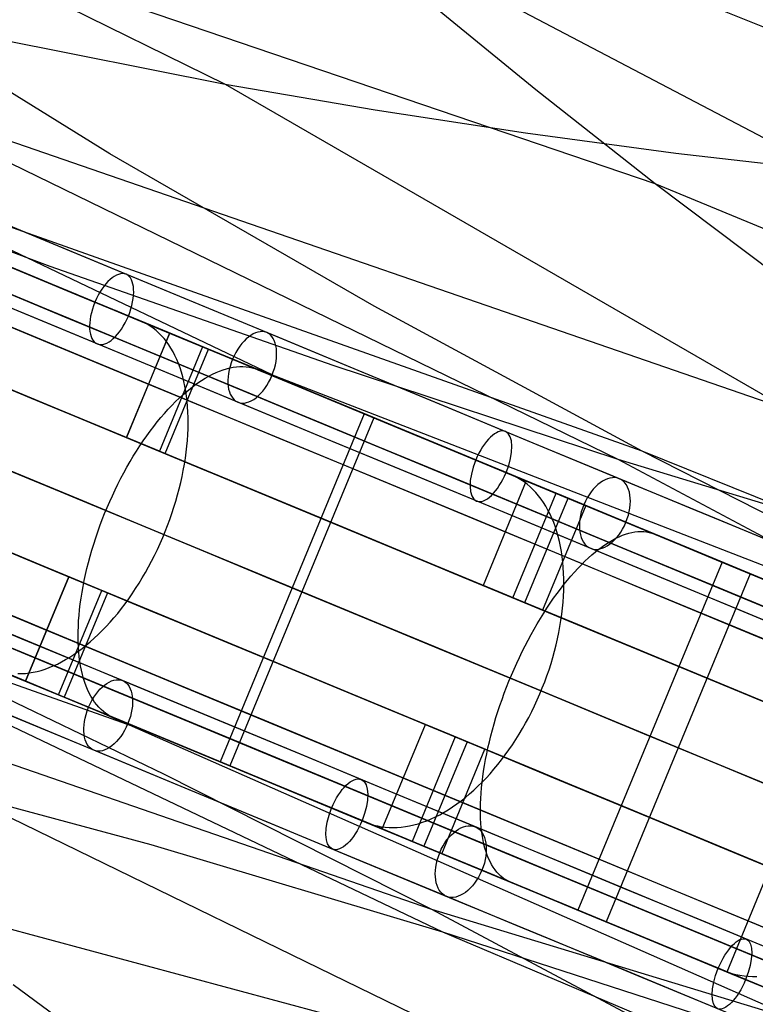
# Model space of a CAD drawing. Extents: x -3378 to 3007, y -425 to 173.
# Tile 261 of 396: x 727 to 786, y -177 to -99. Entities that reach past the tile are written whole.
import ezdxf

# ---------------------------------------------------------------- set-up
doc = ezdxf.new("R2010")
doc.units = 0
doc.layers.add('PREDEFINITO', color=7, linetype='CONTINUOUS')

msp = doc.modelspace()

# ---------------------------------------------------------------- linework, layer by layer
at = {"layer": 'PREDEFINITO'}
for p, q in [((615.799, -56.51, 2492.788), (774.74, -133.899, 2890.636)), ((663.521, -64.67, 2474.069), (743.449, -104.039, 2675.681)), ((711.659, -69.083, 2454.435), (791.323, -110.921, 2656.351)), ((649.218, -80.458, 2712.141), (748.332, -127.716, 2956.608)), ((822.773, -114.18, 2161.92), (740.561, -81.054, 1957.529)), ((817.235, -139.947, 1919.176), (650.124, -82.282, 1521.327)), ((777.72, -111.972, 1937.894), (693.364, -83.293, 1736.282)), ((776.67, -133.251, 1699.823), (673.17, -96.583, 1455.355)), ((734.257, -109.586, 1718.108), (713.58, -96.785, 1727.145)), ((768.205, -104.494, 1942.68), (758.84, -96.838, 1947.539)), ((719.615, -99.285, 2684.818), (743.449, -104.039, 2675.681)), ((743.449, -104.039, 2675.681), (876.689, -180.881, 3012.085)), ((743.449, -104.039, 2675.681), (755.412, -106.091, 2671.025)), ((777.72, -111.972, 1937.894), (768.205, -104.494, 1942.68)), ((697.264, -106.565, 2924.716), (729.491, -118.529, 2910.311)), ((755.412, -106.091, 2671.025), (767.389, -107.922, 2666.272)), ((767.389, -107.922, 2666.272), (779.364, -109.532, 2661.392)), ((755.317, -121.723, 1709.03), (734.257, -109.586, 1718.108)), ((779.364, -109.532, 2661.392), (791.323, -110.921, 2656.351)), ((592.785, -112.071, 2492.788), (759.896, -169.736, 2890.636)), ((859.133, -145.757, 2142.211), (777.72, -111.972, 1937.894)), ((787.387, -119.26, 1933.169), (777.72, -111.972, 1937.894)), ((715.23, -114.006, 2936.661), (728.172, -119.366, 2944.768)), ((731.646, -120.806, 1492.418), (719.048, -115.588, 1483.714)), ((794.221, -195.508, 1919.176), (635.28, -118.118, 1521.327)), ((633.35, -118.767, 2712.141), (736.85, -155.435, 2956.608)), ((731.676, -120.819, 1491.439), (726.621, -118.725, 1499.808)), ((729.491, -118.529, 2910.311), (752.025, -126.423, 2900.45)), ((728.172, -119.366, 2944.768), (741.273, -124.792, 2952.57)), ((744.066, -125.951, 1501.416), (731.646, -120.806, 1492.418)), ((736.732, -122.913, 1483.068), (734.71, -122.075, 1486.416)), ((776.67, -133.251, 1699.823), (755.317, -121.723, 1709.03)), ((736.99, -123.029, 1482.635), (736.732, -122.913, 1483.068)), ((737.241, -123.162, 1482.202), (736.99, -123.029, 1482.635)), ((739.024, -123.862, 1496.712), (735.579, -132.177, 1496.712)), ((735.593, -132.183, 2957.14), (739.037, -123.868, 2957.14)), ((737.485, -123.312, 1481.77), (737.241, -123.162, 1482.202)), ((737.721, -123.477, 1481.34), (737.485, -123.312, 1481.77)), ((737.949, -123.658, 1480.912), (737.721, -123.477, 1481.34)), ((738.169, -123.855, 1480.486), (737.949, -123.658, 1480.912)), ((738.38, -124.067, 1480.064), (738.169, -123.855, 1480.486)), ((760.802, -171.559, 1699.823), (661.688, -124.302, 1455.355)), ((738.582, -124.294, 1479.645), (738.38, -124.067, 1480.064)), ((738.775, -124.537, 1479.23), (738.582, -124.294, 1479.645)), ((738.959, -124.793, 1478.82), (738.775, -124.537, 1479.23)), ((741.653, -124.951, 2951.849), (738.209, -133.266, 2951.849)), ((738.672, -133.458, 1491.731), (742.116, -125.143, 1491.731)), ((739.134, -125.064, 1478.414), (738.959, -124.793, 1478.82)), ((739.299, -125.349, 1478.015), (739.134, -125.064, 1478.414)), ((739.454, -125.648, 1477.621), (739.299, -125.349, 1478.015)), ((741.273, -124.792, 2952.57), (754.529, -130.283, 2960.062)), ((739.598, -125.96, 1477.234), (739.454, -125.648, 1477.621)), ((739.733, -126.285, 1476.854), (739.598, -125.96, 1477.234)), ((756.306, -131.021, 1510.706), (744.066, -125.951, 1501.416)), ((739.857, -126.622, 1476.481), (739.733, -126.285, 1476.854)), ((739.971, -126.971, 1476.116), (739.857, -126.622, 1476.481)), ((740.074, -127.332, 1475.759), (739.971, -126.971, 1476.116)), ((742.437, -127.136, 2971.846), (742.723, -127.002, 2971.436)), ((742.723, -127.002, 2971.436), (743.005, -126.885, 2971.018)), ((743.005, -126.885, 2971.018), (743.284, -126.784, 2970.594)), ((743.284, -126.784, 2970.594), (743.56, -126.699, 2970.164)), ((743.56, -126.699, 2970.164), (743.832, -126.631, 2969.728)), ((743.832, -126.631, 2969.728), (744.1, -126.58, 2969.288)), ((744.1, -126.58, 2969.288), (744.363, -126.545, 2968.843)), ((744.363, -126.545, 2968.843), (744.621, -126.528, 2968.395)), ((744.621, -126.528, 2968.395), (744.874, -126.527, 2967.943)), ((901.503, -187.095, 1880.76), (744.842, -126.272, 1501.992)), ((744.874, -126.527, 2967.943), (745.122, -126.543, 2967.489)), ((745.122, -126.543, 2967.489), (745.364, -126.575, 2967.032)), ((745.364, -126.575, 2967.032), (745.6, -126.625, 2966.574)), ((745.6, -126.625, 2966.574), (745.83, -126.691, 2966.114)), ((745.83, -126.691, 2966.114), (746.053, -126.774, 2965.654)), ((746.053, -126.774, 2965.654), (747.75, -127.477, 2962.101)), ((752.025, -126.423, 2900.45), (774.74, -133.899, 2890.636)), ((740.166, -127.704, 1475.411), (740.074, -127.332, 1475.759)), ((740.247, -128.087, 1475.072), (740.166, -127.704, 1475.411)), ((741.274, -127.829, 2973.412), (741.568, -127.633, 2973.033)), ((741.568, -127.633, 2973.033), (741.859, -127.451, 2972.646)), ((741.859, -127.451, 2972.646), (742.15, -127.286, 2972.25)), ((742.15, -127.286, 2972.25), (742.437, -127.136, 2971.846)), ((740.093, -128.767, 2974.829), (740.388, -128.511, 2974.49)), ((740.317, -128.481, 1474.743), (740.247, -128.087, 1475.072)), ((740.376, -128.884, 1474.424), (740.317, -128.481, 1474.743)), ((740.388, -128.511, 2974.49), (740.684, -128.269, 2974.141)), ((740.684, -128.269, 2974.141), (740.98, -128.042, 2973.781)), ((740.98, -128.042, 2973.781), (741.274, -127.829, 2973.412)), ((750.297, -128.531, 2956.771), (754.54, -130.289, 2947.889)), ((739.208, -129.619, 2975.779), (739.502, -129.322, 2975.474)), ((739.502, -129.322, 2975.474), (739.797, -129.037, 2975.157)), ((739.797, -129.037, 2975.157), (740.093, -128.767, 2974.829)), ((740.424, -129.297, 1474.115), (740.376, -128.884, 1474.424)), ((740.46, -129.718, 1473.816), (740.424, -129.297, 1474.115)), ((738.624, -130.254, 2976.352), (738.915, -129.93, 2976.072)), ((738.915, -129.93, 2976.072), (739.208, -129.619, 2975.779)), ((740.485, -130.148, 1473.529), (740.46, -129.718, 1473.816)), ((740.499, -130.586, 1473.253), (740.485, -130.148, 1473.529)), ((737.765, -131.297, 2977.116), (738.048, -130.938, 2976.875)), ((738.048, -130.938, 2976.875), (738.335, -130.59, 2976.62)), ((738.335, -130.59, 2976.62), (738.624, -130.254, 2976.352)), ((740.502, -131.032, 1472.988), (740.499, -130.586, 1473.253)), ((754.54, -130.289, 2947.889), (743.059, -158.005, 2947.889)), ((755.305, -130.606, 1521.264), (743.825, -158.322, 1521.264)), ((754.529, -130.283, 2960.062), (767.951, -135.843, 2967.25)), ((760.751, -132.862, 1513.187), (755.305, -130.606, 1521.264)), ((737.206, -132.049, 2977.558), (737.484, -131.668, 2977.344)), ((737.484, -131.668, 2977.344), (737.765, -131.297, 2977.116)), ((740.473, -131.942, 1472.496), (740.493, -131.484, 1472.736)), ((740.493, -131.484, 1472.736), (740.502, -131.032, 1472.988)), ((768.357, -136.012, 1520.282), (756.306, -131.021, 1510.706)), ((735.579, -132.177, 1496.712), (738.672, -133.458, 1491.731)), ((738.209, -133.266, 2951.849), (735.593, -132.183, 2957.14)), ((736.662, -132.842, 2977.942), (736.932, -132.441, 2977.757)), ((736.932, -132.441, 2977.757), (737.206, -132.049, 2977.558)), ((740.399, -132.876, 1472.054), (740.442, -132.406, 1472.269)), ((740.442, -132.406, 1472.269), (740.473, -131.942, 1472.496)), ((736.136, -133.672, 2978.268), (736.397, -133.253, 2978.113)), ((736.397, -133.253, 2978.113), (736.662, -132.842, 2977.942)), ((740.346, -133.35, 1471.853), (740.399, -132.876, 1472.054)), ((937.931, -198.546, 2102.221), (776.67, -133.251, 1699.823)), ((798.229, -144.235, 1690.411), (776.67, -133.251, 1699.823)), ((735.88, -134.1, 2978.409), (736.136, -133.672, 2978.268)), ((740.205, -134.309, 1471.49), (740.281, -133.828, 1471.665)), ((740.281, -133.828, 1471.665), (740.346, -133.35, 1471.853)), ((774.74, -133.899, 2890.636), (814.437, -155.1, 2989.223)), ((774.74, -133.899, 2890.636), (797.65, -140.876, 2880.875)), ((735.385, -134.978, 2978.645), (735.63, -134.535, 2978.535)), ((735.63, -134.535, 2978.535), (735.88, -134.1, 2978.409)), ((740.02, -135.281, 1471.183), (740.118, -134.794, 1471.329)), ((740.118, -134.794, 1471.329), (740.205, -134.309, 1471.49)), ((766.197, -135.118, 1505.108), (764.018, -134.215, 1508.339)), ((734.912, -135.883, 2978.818), (735.145, -135.427, 2978.739)), ((735.145, -135.427, 2978.739), (735.385, -134.978, 2978.645)), ((739.911, -135.769, 1471.05), (740.02, -135.281, 1471.183)), ((767.447, -135.636, 1518.544), (764.003, -143.95, 1518.544)), ((766.475, -135.243, 1504.69), (766.197, -135.118, 1505.108)), ((766.747, -135.384, 1504.272), (766.475, -135.243, 1504.69)), ((767.01, -135.542, 1503.856), (766.747, -135.384, 1504.272)), ((767.267, -135.715, 1503.44), (767.01, -135.542, 1503.856)), ((734.466, -136.811, 2978.929), (734.686, -136.344, 2978.882)), ((734.686, -136.344, 2978.882), (734.912, -135.883, 2978.818)), ((739.662, -136.75, 1470.828), (739.792, -136.259, 1470.932)), ((739.792, -136.259, 1470.932), (739.911, -135.769, 1471.05)), ((767.514, -135.905, 1503.027), (767.267, -135.715, 1503.44)), ((767.754, -136.11, 1502.616), (767.514, -135.905, 1503.027)), ((767.985, -136.33, 1502.208), (767.754, -136.11, 1502.616)), ((767.951, -135.843, 2967.25), (781.512, -141.461, 2974.119)), ((768.207, -136.565, 1501.804), (767.985, -136.33, 1502.208)), ((780.205, -140.918, 1530.132), (768.357, -136.012, 1520.282)), ((734.253, -137.282, 2978.961), (734.466, -136.811, 2978.929)), ((739.522, -137.24, 1470.739), (739.662, -136.75, 1470.828)), ((766.377, -144.934, 2973.921), (769.821, -136.619, 2973.921)), ((767.325, -145.326, 1513.739), (770.769, -137.011, 1513.739)), ((768.419, -136.816, 1501.404), (768.207, -136.565, 1501.804)), ((768.622, -137.08, 1501.008), (768.419, -136.816, 1501.404)), ((768.816, -137.359, 1500.617), (768.622, -137.08, 1501.008)), ((733.85, -138.235, 2978.977), (734.048, -137.757, 2978.977)), ((734.048, -137.757, 2978.977), (734.253, -137.282, 2978.961)), ((739.212, -138.219, 1470.605), (739.372, -137.73, 1470.665)), ((739.372, -137.73, 1470.665), (739.522, -137.24, 1470.739)), ((772.191, -137.6, 2968.496), (768.746, -145.915, 2968.496)), ((768.999, -137.652, 1500.231), (768.816, -137.359, 1500.617)), ((769.173, -137.958, 1499.851), (768.999, -137.652, 1500.231)), ((769.335, -138.277, 1499.477), (769.173, -137.958, 1499.851)), ((733.477, -139.2, 2978.929), (733.659, -138.716, 2978.961)), ((733.659, -138.716, 2978.961), (733.85, -138.235, 2978.977)), ((738.862, -139.191, 1470.53), (739.041, -138.706, 1470.56)), ((739.041, -138.706, 1470.56), (739.212, -138.219, 1470.605)), ((769.488, -138.609, 1499.11), (769.335, -138.277, 1499.477)), ((769.629, -138.954, 1498.75), (769.488, -138.609, 1499.11)), ((733.302, -139.685, 2978.882), (733.477, -139.2, 2978.929)), ((738.673, -139.672, 1470.515), (738.862, -139.191, 1470.53)), ((769.76, -139.31, 1498.398), (769.629, -138.954, 1498.75)), ((769.879, -139.678, 1498.054), (769.76, -139.31, 1498.398)), ((732.979, -140.658, 2978.739), (733.136, -140.171, 2978.818)), ((733.136, -140.171, 2978.818), (733.302, -139.685, 2978.882)), ((738.268, -140.625, 1470.53), (738.475, -140.151, 1470.515)), ((738.475, -140.151, 1470.515), (738.673, -139.672, 1470.515)), ((769.988, -140.057, 1497.718), (769.879, -139.678, 1498.054)), ((770.085, -140.447, 1497.391), (769.988, -140.057, 1497.718)), ((774.05, -140.499, 2989.016), (774.319, -140.342, 2988.602)), ((774.319, -140.342, 2988.602), (774.585, -140.2, 2988.181)), ((774.585, -140.2, 2988.181), (774.848, -140.074, 2987.753)), ((774.848, -140.074, 2987.753), (775.107, -139.965, 2987.318)), ((775.107, -139.965, 2987.318), (775.363, -139.872, 2986.878)), ((775.363, -139.872, 2986.878), (775.614, -139.796, 2986.431)), ((775.614, -139.796, 2986.431), (775.861, -139.736, 2985.98)), ((775.861, -139.736, 2985.98), (776.103, -139.693, 2985.525)), ((776.103, -139.693, 2985.525), (776.34, -139.666, 2985.065)), ((776.34, -139.666, 2985.065), (776.572, -139.656, 2984.602)), ((776.572, -139.656, 2984.602), (776.798, -139.663, 2984.136)), ((776.798, -139.663, 2984.136), (777.019, -139.687, 2983.668)), ((777.019, -139.687, 2983.668), (777.233, -139.728, 2983.199)), ((777.233, -139.728, 2983.199), (777.441, -139.785, 2982.728)), ((777.441, -139.785, 2982.728), (777.643, -139.859, 2982.257)), ((777.643, -139.859, 2982.257), (779.173, -140.492, 2978.616)), ((732.83, -141.145, 2978.645), (732.979, -140.658, 2978.739)), ((737.828, -141.56, 1470.605), (738.052, -141.095, 1470.56)), ((738.052, -141.095, 1470.56), (738.268, -140.625, 1470.53)), ((770.17, -140.846, 1497.073), (770.085, -140.447, 1497.391)), ((770.244, -141.256, 1496.765), (770.17, -140.846, 1497.073)), ((772.952, -141.285, 2990.585), (773.229, -141.066, 2990.206)), ((773.229, -141.066, 2990.206), (773.505, -140.862, 2989.818)), ((773.505, -140.862, 2989.818), (773.779, -140.673, 2989.421)), ((773.779, -140.673, 2989.421), (774.05, -140.499, 2989.016)), ((791.852, -145.742, 1540.257), (780.205, -140.918, 1530.132)), ((732.559, -142.117, 2978.409), (732.69, -141.631, 2978.535)), ((732.69, -141.631, 2978.535), (732.83, -141.145, 2978.645)), ((737.595, -142.018, 1470.665), (737.828, -141.56, 1470.605)), ((770.306, -141.675, 1496.467), (770.244, -141.256, 1496.765)), ((770.357, -142.102, 1496.179), (770.306, -141.675, 1496.467)), ((772.115, -142.031, 2991.659), (772.395, -141.768, 2991.311)), ((772.395, -141.768, 2991.311), (772.674, -141.519, 2990.953)), ((772.674, -141.519, 2990.953), (772.952, -141.285, 2990.585)), ((781.468, -141.443, 2973.154), (785.293, -143.027, 2964.051)), ((781.512, -141.461, 2974.119), (795.208, -147.135, 2980.668)), ((732.326, -143.081, 2978.113), (732.438, -142.6, 2978.268)), ((732.438, -142.6, 2978.268), (732.559, -142.117, 2978.409)), ((737.107, -142.917, 1470.828), (737.355, -142.471, 1470.739)), ((737.355, -142.471, 1470.739), (737.595, -142.018, 1470.665)), ((770.395, -142.537, 1495.901), (770.357, -142.102, 1496.179)), ((770.422, -142.981, 1495.635), (770.395, -142.537, 1495.901)), ((771.275, -142.902, 2992.632), (771.554, -142.598, 2992.319)), ((771.554, -142.598, 2992.319), (771.835, -142.308, 2991.995)), ((783.042, -142.095, 1544.38), (771.561, -169.811, 1544.38)), ((771.835, -142.308, 2991.995), (772.115, -142.031, 2991.659)), ((788.865, -144.507, 1536.617), (783.042, -142.095, 1544.38)), ((727.543, -151.578, 1496.712), (730.987, -143.263, 1496.712)), ((731.001, -143.269, 2957.14), (727.557, -151.584, 2957.14)), ((730.987, -143.263, 1496.712), (734.08, -144.545, 1491.731)), ((733.617, -144.353, 2951.849), (731.001, -143.269, 2957.14)), ((732.223, -143.559, 2977.942), (732.326, -143.081, 2978.113)), ((736.59, -143.786, 1471.05), (736.852, -143.356, 1470.932)), ((736.852, -143.356, 1470.932), (737.107, -142.917, 1470.828)), ((770.437, -143.431, 1495.38), (770.422, -142.981, 1495.635)), ((770.44, -143.888, 1495.136), (770.437, -143.431, 1495.38)), ((770.718, -143.547, 2993.22), (770.996, -143.218, 2992.932)), ((770.996, -143.218, 2992.932), (771.275, -142.902, 2992.632)), ((785.293, -143.027, 2964.051), (773.812, -170.744, 2964.051)), ((732.047, -144.504, 2977.558), (732.13, -144.034, 2977.757)), ((732.13, -144.034, 2977.757), (732.223, -143.559, 2977.942)), ((736.047, -144.622, 1471.329), (736.322, -144.209, 1471.183)), ((736.322, -144.209, 1471.183), (736.59, -143.786, 1471.05)), ((764.003, -143.95, 1518.544), (767.325, -145.326, 1513.739)), ((769.894, -144.606, 2994.002), (770.167, -144.242, 2993.755)), ((770.167, -144.242, 2993.755), (770.442, -143.889, 2993.494)), ((770.431, -144.351, 1494.905), (770.44, -143.888, 1495.136)), ((770.442, -143.889, 2993.494), (770.718, -143.547, 2993.22)), ((730.173, -152.668, 2951.849), (733.617, -144.353, 2951.849)), ((734.08, -144.545, 1491.731), (730.636, -152.859, 1491.731)), ((731.91, -145.431, 2977.116), (731.974, -144.97, 2977.344)), ((731.974, -144.97, 2977.344), (732.047, -144.504, 2977.558)), ((735.479, -145.421, 1471.665), (735.766, -145.026, 1471.49)), ((735.766, -145.026, 1471.49), (736.047, -144.622, 1471.329)), ((768.746, -145.915, 2968.496), (766.377, -144.934, 2973.921)), ((769.357, -145.366, 2994.455), (769.624, -144.981, 2994.236)), ((769.624, -144.981, 2994.236), (769.894, -144.606, 2994.002)), ((770.378, -145.293, 1494.478), (770.41, -144.82, 1494.685)), ((770.41, -144.82, 1494.685), (770.431, -144.351, 1494.905)), ((731.857, -145.886, 2976.875), (731.91, -145.431, 2977.116)), ((734.889, -146.178, 1472.054), (735.187, -145.804, 1471.853)), ((735.187, -145.804, 1471.853), (735.479, -145.421, 1471.665)), ((768.831, -146.167, 2994.849), (769.092, -145.762, 2994.659)), ((769.092, -145.762, 2994.659), (769.357, -145.366, 2994.455)), ((770.277, -146.253, 1494.102), (770.333, -145.771, 1494.284)), ((770.333, -145.771, 1494.284), (770.378, -145.293, 1494.478)), ((731.78, -146.776, 2976.352), (731.814, -146.334, 2976.62)), ((731.814, -146.334, 2976.62), (731.857, -145.886, 2976.875)), ((734.282, -146.89, 1472.496), (734.588, -146.54, 1472.269)), ((734.588, -146.54, 1472.269), (734.889, -146.178, 1472.054)), ((768.32, -147.003, 2995.183), (768.574, -146.581, 2995.024)), ((768.574, -146.581, 2995.024), (768.831, -146.167, 2994.849)), ((770.209, -146.738, 1493.934), (770.277, -146.253, 1494.102)), ((716.691, -147.084, 2944.768), (729.792, -152.511, 2952.57)), ((731.744, -147.638, 2975.779), (731.757, -147.211, 2976.072)), ((731.757, -147.211, 2976.072), (731.78, -146.776, 2976.352)), ((733.658, -147.554, 1472.988), (733.972, -147.228, 1472.736)), ((733.972, -147.228, 1472.736), (734.282, -146.89, 1472.496)), ((768.071, -147.433, 2995.327), (768.32, -147.003, 2995.183)), ((770.039, -147.715, 1493.637), (770.13, -147.225, 1493.779)), ((770.13, -147.225, 1493.779), (770.209, -146.738, 1493.934)), ((731.742, -148.056, 2975.474), (731.744, -147.638, 2975.779)), ((731.749, -148.466, 2975.157), (731.742, -148.056, 2975.474)), ((732.7, -148.453, 1473.816), (733.022, -148.167, 1473.529)), ((733.022, -148.167, 1473.529), (733.341, -147.867, 1473.253)), ((733.341, -147.867, 1473.253), (733.658, -147.554, 1472.988)), ((767.586, -148.316, 2995.569), (767.826, -147.871, 2995.456)), ((767.826, -147.871, 2995.456), (768.071, -147.433, 2995.327)), ((769.936, -148.206, 1493.509), (770.039, -147.715, 1493.637)), ((717.032, -148.608, 2910.311), (738.548, -158.961, 2900.45)), ((732.586, -153.667, 1501.416), (720.166, -148.522, 1492.418)), ((731.767, -148.866, 2974.829), (731.749, -148.466, 2975.157)), ((731.795, -149.257, 2974.49), (731.767, -148.866, 2974.829)), ((732.05, -148.983, 1474.424), (732.376, -148.725, 1474.115)), ((732.376, -148.725, 1474.115), (732.7, -148.453, 1473.816)), ((767.122, -149.225, 2995.747), (767.352, -148.767, 2995.666)), ((767.352, -148.767, 2995.666), (767.586, -148.316, 2995.569)), ((769.698, -149.191, 1493.295), (769.823, -148.698, 1493.395)), ((769.823, -148.698, 1493.395), (769.936, -148.206, 1493.509)), ((730.739, -149.867, 1475.759), (731.068, -149.669, 1475.411)), ((731.068, -149.669, 1475.411), (731.396, -149.456, 1475.072)), ((731.396, -149.456, 1475.072), (731.724, -149.227, 1474.743)), ((731.724, -149.227, 1474.743), (732.05, -148.983, 1474.424)), ((731.833, -149.637, 2974.141), (731.795, -149.257, 2974.49)), ((731.882, -150.006, 2973.781), (731.833, -149.637, 2974.141)), ((766.681, -150.155, 2995.86), (766.899, -149.687, 2995.811)), ((766.899, -149.687, 2995.811), (767.122, -149.225, 2995.747)), ((769.415, -150.174, 1493.137), (769.562, -149.683, 1493.209)), ((769.562, -149.683, 1493.209), (769.698, -149.191, 1493.295)), ((729.11, -150.62, 1477.621), (729.433, -150.502, 1477.234)), ((729.433, -150.502, 1477.234), (729.758, -150.367, 1476.854)), ((729.758, -150.367, 1476.854), (730.084, -150.216, 1476.481)), ((730.084, -150.216, 1476.481), (730.411, -150.05, 1476.116)), ((730.411, -150.05, 1476.116), (730.739, -149.867, 1475.759)), ((731.94, -150.364, 2973.412), (731.882, -150.006, 2973.781)), ((732.008, -150.711, 2973.033), (731.94, -150.364, 2973.412)), ((766.47, -150.626, 2995.893), (766.681, -150.155, 2995.86)), ((769.258, -150.664, 1493.08), (769.415, -150.174, 1493.137)), ((726.934, -150.979, 1480.486), (727.233, -150.978, 1480.064)), ((727.233, -150.978, 1480.064), (727.537, -150.96, 1479.645)), ((727.537, -150.96, 1479.645), (727.845, -150.926, 1479.23)), ((727.845, -150.926, 1479.23), (728.156, -150.874, 1478.82)), ((728.156, -150.874, 1478.82), (728.471, -150.806, 1478.414)), ((728.471, -150.806, 1478.414), (728.789, -150.721, 1478.015)), ((728.789, -150.721, 1478.015), (729.11, -150.62, 1477.621)), ((732.086, -151.046, 2972.646), (732.008, -150.711, 2973.033)), ((732.174, -151.368, 2972.25), (732.086, -151.046, 2972.646)), ((766.067, -151.58, 2995.909), (766.265, -151.101, 2995.909)), ((766.265, -151.101, 2995.909), (766.47, -150.626, 2995.893)), ((768.911, -151.637, 1493.007), (769.09, -151.152, 1493.036)), ((769.09, -151.152, 1493.036), (769.258, -150.664, 1493.08)), ((732.272, -151.677, 2971.846), (732.174, -151.368, 2972.25)), ((732.379, -151.974, 2971.436), (732.272, -151.677, 2971.846)), ((732.496, -152.256, 2971.018), (732.379, -151.974, 2971.436)), ((765.692, -152.544, 2995.86), (765.876, -152.061, 2995.893)), ((765.876, -152.061, 2995.893), (766.067, -151.58, 2995.909)), ((768.723, -152.12, 1492.993), (768.911, -151.637, 1493.007)), ((729.792, -152.511, 2952.57), (743.048, -158.002, 2960.062)), ((732.622, -152.525, 2970.594), (732.496, -152.256, 2971.018)), ((732.757, -152.78, 2970.164), (732.622, -152.525, 2970.594)), ((732.901, -153.02, 2969.728), (732.757, -152.78, 2970.164)), ((765.515, -153.028, 2995.811), (765.692, -152.544, 2995.86)), ((768.317, -153.072, 1493.007), (768.525, -152.598, 1492.993)), ((768.525, -152.598, 1492.993), (768.723, -152.12, 1492.993)), ((744.826, -158.737, 1510.706), (732.586, -153.667, 1501.416)), ((733.054, -153.246, 2969.288), (732.901, -153.02, 2969.728)), ((733.216, -153.456, 2968.843), (733.054, -153.246, 2969.288)), ((733.386, -153.652, 2968.395), (733.216, -153.456, 2968.843)), ((733.564, -153.831, 2967.943), (733.386, -153.652, 2968.395)), ((765.185, -153.999, 2995.666), (765.346, -153.513, 2995.747)), ((765.346, -153.513, 2995.747), (765.515, -153.028, 2995.811)), ((767.874, -154.005, 1493.08), (768.1, -153.541, 1493.036)), ((768.1, -153.541, 1493.036), (768.317, -153.072, 1493.007)), ((887.146, -221.756, 1880.76), (733.361, -153.988, 1501.992)), ((733.751, -153.995, 2967.489), (733.564, -153.831, 2967.943)), ((733.945, -154.143, 2967.032), (733.751, -153.995, 2967.489)), ((734.147, -154.275, 2966.574), (733.945, -154.143, 2967.032)), ((734.356, -154.391, 2966.114), (734.147, -154.275, 2966.574)), ((734.572, -154.49, 2965.654), (734.356, -154.391, 2966.114)), ((765.032, -154.484, 2995.569), (765.185, -153.999, 2995.666)), ((767.395, -154.914, 1493.209), (767.639, -154.463, 1493.137)), ((767.639, -154.463, 1493.137), (767.874, -154.005, 1493.08)), ((736.27, -155.193, 2962.101), (734.572, -154.49, 2965.654)), ((755.967, -163.352, 1518.544), (759.411, -155.037, 1518.544)), ((759.411, -155.037, 1518.544), (762.733, -156.413, 1513.739)), ((764.75, -155.45, 2995.327), (764.887, -154.968, 2995.456)), ((764.887, -154.968, 2995.456), (765.032, -154.484, 2995.569)), ((767.143, -155.358, 1493.295), (767.395, -154.914, 1493.209)), ((761.784, -156.02, 2973.921), (758.34, -164.335, 2973.921)), ((764.154, -157.002, 2968.496), (761.784, -156.02, 2973.921)), ((764.502, -156.409, 2995.024), (764.622, -155.931, 2995.183)), ((764.622, -155.931, 2995.183), (764.75, -155.45, 2995.327)), ((766.616, -156.223, 1493.509), (766.883, -155.795, 1493.395)), ((766.883, -155.795, 1493.395), (767.143, -155.358, 1493.295)), ((743.059, -158.005, 2947.889), (738.816, -156.248, 2956.771)), ((762.733, -156.413, 1513.739), (759.289, -164.728, 1513.739)), ((764.392, -156.884, 2994.849), (764.502, -156.409, 2995.024)), ((766.059, -157.054, 1493.779), (766.341, -156.643, 1493.637)), ((766.341, -156.643, 1493.637), (766.616, -156.223, 1493.509)), ((760.71, -165.317, 2968.496), (764.154, -157.002, 2968.496)), ((764.198, -157.821, 2994.455), (764.29, -157.355, 2994.659)), ((764.29, -157.355, 2994.659), (764.392, -156.884, 2994.849)), ((765.475, -157.846, 1494.102), (765.77, -157.455, 1493.934)), ((765.77, -157.455, 1493.934), (766.059, -157.054, 1493.779)), ((737.552, -164.612, 1709.03), (714.078, -158.302, 1718.108)), ((743.048, -158.002, 2960.062), (756.47, -163.561, 2967.25)), ((743.825, -158.322, 1521.264), (749.27, -160.578, 1513.187)), ((764.04, -158.739, 2994.002), (764.114, -158.283, 2994.236)), ((764.114, -158.283, 2994.236), (764.198, -157.821, 2994.455)), ((764.868, -158.595, 1494.478), (765.174, -158.226, 1494.284)), ((765.174, -158.226, 1494.284), (765.475, -157.846, 1494.102)), ((738.548, -158.961, 2900.45), (759.896, -169.736, 2890.636)), ((756.876, -163.729, 1520.282), (744.826, -158.737, 1510.706)), ((763.975, -159.19, 2993.755), (764.04, -158.739, 2994.002)), ((764.24, -159.299, 1494.905), (764.556, -158.953, 1494.685)), ((764.556, -158.953, 1494.685), (764.868, -158.595, 1494.478)), ((763.593, -159.954, 1495.38), (763.918, -159.633, 1495.136)), ((763.874, -160.07, 2993.22), (763.92, -159.633, 2993.494)), ((763.918, -159.633, 1495.136), (764.24, -159.299, 1494.905)), ((763.92, -159.633, 2993.494), (763.975, -159.19, 2993.755)), ((762.596, -160.837, 1496.179), (762.932, -160.556, 1495.901)), ((762.932, -160.556, 1495.901), (763.264, -160.262, 1495.635)), ((763.264, -160.262, 1495.635), (763.593, -159.954, 1495.38)), ((763.811, -160.92, 2992.632), (763.838, -160.499, 2992.932)), ((763.838, -160.499, 2992.932), (763.874, -160.07, 2993.22)), ((761.577, -161.592, 1497.073), (761.918, -161.355, 1496.765)), ((761.918, -161.355, 1496.765), (762.258, -161.103, 1496.467)), ((762.258, -161.103, 1496.467), (762.596, -160.837, 1496.179)), ((763.787, -161.736, 2991.995), (763.794, -161.333, 2992.319)), ((763.794, -161.333, 2992.319), (763.811, -160.92, 2992.632)), ((752.538, -161.932, 1508.339), (754.716, -162.834, 1505.108)), ((760.2, -162.389, 1498.398), (760.545, -162.213, 1498.054)), ((760.545, -162.213, 1498.054), (760.89, -162.022, 1497.718)), ((760.89, -162.022, 1497.718), (761.234, -161.815, 1497.391)), ((761.234, -161.815, 1497.391), (761.577, -161.592, 1497.073)), ((763.789, -162.13, 2991.659), (763.787, -161.736, 2991.995)), ((763.801, -162.514, 2991.311), (763.789, -162.13, 2991.659)), ((754.716, -162.834, 1505.108), (755.002, -162.942, 1504.69)), ((755.002, -162.942, 1504.69), (755.293, -163.034, 1504.272)), ((755.293, -163.034, 1504.272), (755.591, -163.109, 1503.856)), ((758.153, -163.101, 1500.617), (758.49, -163.024, 1500.231)), ((758.49, -163.024, 1500.231), (758.829, -162.93, 1499.851)), ((758.829, -162.93, 1499.851), (759.17, -162.819, 1499.477)), ((759.17, -162.819, 1499.477), (759.512, -162.692, 1499.11)), ((759.512, -162.692, 1499.11), (759.856, -162.548, 1498.75)), ((759.856, -162.548, 1498.75), (760.2, -162.389, 1498.398)), ((763.823, -162.887, 2990.953), (763.801, -162.514, 2991.311)), ((763.854, -163.25, 2990.585), (763.823, -162.887, 2990.953)), ((755.591, -163.109, 1503.856), (755.895, -163.168, 1503.44)), ((755.895, -163.168, 1503.44), (756.205, -163.209, 1503.027)), ((756.205, -163.209, 1503.027), (756.519, -163.234, 1502.616)), ((756.47, -163.561, 2967.25), (770.032, -169.177, 2974.119)), ((756.519, -163.234, 1502.616), (756.838, -163.241, 1502.208)), ((756.838, -163.241, 1502.208), (757.161, -163.231, 1501.804)), ((768.724, -168.637, 1530.132), (756.876, -163.729, 1520.282)), ((757.161, -163.231, 1501.804), (757.489, -163.205, 1501.404)), ((757.489, -163.205, 1501.404), (757.819, -163.161, 1501.008)), ((757.819, -163.161, 1501.008), (758.153, -163.101, 1500.617)), ((763.895, -163.601, 2990.206), (763.854, -163.25, 2990.585)), ((763.946, -163.94, 2989.818), (763.895, -163.601, 2990.206)), ((760.802, -171.559, 1699.823), (737.552, -164.612, 1709.03)), ((764.006, -164.267, 2989.421), (763.946, -163.94, 2989.818)), ((764.075, -164.582, 2989.016), (764.006, -164.267, 2989.421)), ((764.154, -164.883, 2988.602), (764.075, -164.582, 2989.016)), ((764.241, -165.171, 2988.181), (764.154, -164.883, 2988.602)), ((764.338, -165.446, 2987.753), (764.241, -165.171, 2988.181)), ((764.444, -165.707, 2987.318), (764.338, -165.446, 2987.753)), ((764.559, -165.953, 2986.878), (764.444, -165.707, 2987.318)), ((764.683, -166.185, 2986.431), (764.559, -165.953, 2986.878)), ((764.815, -166.402, 2985.98), (764.683, -166.185, 2986.431)), ((764.956, -166.604, 2985.525), (764.815, -166.402, 2985.98)), ((765.105, -166.79, 2985.065), (764.956, -166.604, 2985.525)), ((765.262, -166.961, 2984.602), (765.105, -166.79, 2985.065)), ((765.427, -167.116, 2984.136), (765.262, -166.961, 2984.602)), ((783.439, -174.731, 1542), (786.883, -166.416, 1542)), ((765.6, -167.255, 2983.668), (765.427, -167.116, 2984.136)), ((765.78, -167.378, 2983.199), (765.6, -167.255, 2983.668)), ((765.968, -167.485, 2982.728), (765.78, -167.378, 2983.199)), ((766.162, -167.575, 2982.257), (765.968, -167.485, 2982.728)), ((767.692, -168.209, 2978.616), (766.162, -167.575, 2982.257)), ((716.656, -168.725, 2675.681), (865.206, -208.603, 3012.085)), ((780.37, -173.462, 1540.257), (768.724, -168.637, 1530.132)), ((773.812, -170.744, 2964.051), (769.987, -169.159, 2973.154)), ((770.032, -169.177, 2974.119), (783.728, -174.85, 2980.668)), ((759.896, -169.736, 2890.636), (802.957, -182.815, 2989.223)), ((759.896, -169.736, 2890.636), (781.03, -181.002, 2880.875)), ((771.561, -169.811, 1544.38), (777.384, -172.223, 1536.617)), ((921.001, -239.417, 2102.221), (760.802, -171.559, 1699.823)), ((783.813, -179.037, 1690.411), (760.802, -171.559, 1699.823)), ((791.811, -178.202, 1550.654), (780.37, -173.462, 1540.257)), ((780.878, -173.671, 1531.959), (783.208, -174.635, 1528.853)), ((783.208, -174.635, 1528.853), (783.513, -174.752, 1528.451)), ((783.513, -174.752, 1528.451), (783.824, -174.852, 1528.05)), ((783.728, -174.85, 2980.668), (797.555, -180.577, 2986.894)), ((783.824, -174.852, 1528.05), (784.141, -174.935, 1527.649)), ((784.141, -174.935, 1527.649), (784.465, -175.002, 1527.25)), ((784.465, -175.002, 1527.25), (784.793, -175.051, 1526.853)), ((784.793, -175.051, 1526.853), (785.127, -175.083, 1526.458)), ((785.127, -175.083, 1526.458), (785.465, -175.099, 1526.066)), ((785.465, -175.099, 1526.066), (785.807, -175.097, 1525.678)), ((726.566, -175.733, 2671.025), (736.329, -182.907, 2666.272))]:
    msp.add_line(p, q, dxfattribs=at)
at = {"layer": 'PREDEFINITO', "extrusion": (-0.810266, 0.335623, -0.480444)}
msp.add_circle((-168.378, 2240.586, -2054.273), 3, dxfattribs=at)
at = {"layer": 'PREDEFINITO', "extrusion": (-0.762168, 0.3157, -0.565184)}
msp.add_circle((-168.378, 819.85, -1455.418), 3, dxfattribs=at)
at = {"layer": 'PREDEFINITO', "extrusion": (-0.831123, 0.344262, -0.436712)}
msp.add_circle((-168.378, 2339.85, -1978.349), 3, dxfattribs=at)
at = {"layer": 'PREDEFINITO', "extrusion": (-0.73503, 0.304459, -0.605835)}
msp.add_circle((-168.378, 744.907, -1532.196), 3, dxfattribs=at)
at = {"layer": 'PREDEFINITO', "extrusion": (0.762168, -0.3157, 0.565184)}
msp.add_circle((138.378, 819.85, 1455.418), 3, dxfattribs=at)
at = {"layer": 'PREDEFINITO', "extrusion": (0.831123, -0.344262, 0.436712)}
msp.add_circle((138.378, 2339.85, 1978.349), 3, dxfattribs=at)
at = {"layer": 'PREDEFINITO', "extrusion": (0.73503, -0.304459, 0.605835)}
msp.add_circle((138.378, 744.907, 1532.196), 3, dxfattribs=at)
at = {"layer": 'PREDEFINITO', "extrusion": (0.849814, -0.352004, 0.392313)}
msp.add_circle((138.378, 2434.453, 1898.348), 3, dxfattribs=at)
at = {"layer": 'PREDEFINITO', "extrusion": (-0.382683, -0.92388, 6.05269e-17)}
msp.add_arc((314.545, 2115, -163.985), 765.607, 270.328796, 359.999998, dxfattribs=at)
at = {"layer": 'PREDEFINITO', "extrusion": (-0.382683, -0.92388, -3.63162e-16)}
msp.add_arc((1084.545, 2295, -163.985), 765.607, 90.328797, 179.999997, dxfattribs=at)
at = {"layer": 'PREDEFINITO', "extrusion": (-0.382683, -0.92388, -8.92848e-16)}
msp.add_arc((314.545, 2115, -168.379), 755, 271.138407, 359.999998, dxfattribs=at)
at = {"layer": 'PREDEFINITO', "extrusion": (-0.382683, -0.92388, 7.01523e-16)}
msp.add_arc((1084.545, 2295, -168.379), 755, 91.138411, 179.999994, dxfattribs=at)
at = {"layer": 'PREDEFINITO', "extrusion": (-0.382683, -0.92388, 1.43071e-15)}
msp.add_arc((1084.545, 2296, -171.378), 747.999, 91.923078, 180.000014, dxfattribs=at)
at = {"layer": 'PREDEFINITO', "extrusion": (0.382683, 0.92388, -1.1978e-15)}
msp.add_arc((-314.545, 2116, 171.378), 747.999, 179.999975, 268.076932, dxfattribs=at)
at = {"layer": 'PREDEFINITO', "extrusion": (-0.382683, -0.92388, 1.91441e-15)}
msp.add_arc((1084.545, 2296, -168.378), 750.999, 91.923078, 180.000014, dxfattribs=at)
at = {"layer": 'PREDEFINITO', "extrusion": (-0.382683, -0.92388, 9.76014e-16)}
for centre, start, end in [((314.545, 2115, -168.379), 271.449718, 359.999998), ((1084.545, 2295, -147.379), 91.449718, 179.999999)]:
    msp.add_arc(centre, 751, start, end, dxfattribs=at)
at = {"layer": 'PREDEFINITO', "extrusion": (-0.382683, -0.92388, 4.55473e-16)}
msp.add_arc((1084.545, 2295, -168.379), 751, 91.449717, 179.999999, dxfattribs=at)
at = {"layer": 'PREDEFINITO', "extrusion": (-0.382683, -0.92388, -5.53075e-16)}
msp.add_arc((314.545, 2115, -166.379), 751, 271.449718, 359.999998, dxfattribs=at)
at = {"layer": 'PREDEFINITO', "extrusion": (-0.382683, -0.92388, -6.50676e-17)}
msp.add_arc((1084.545, 2295, -166.379), 751, 91.449718, 179.999999, dxfattribs=at)
at = {"layer": 'PREDEFINITO', "extrusion": (-0.382683, -0.92388, 6.70816e-17)}
msp.add_arc((1084.545, 2296, -168.378), 744.999, 91.923078, 180.000014, dxfattribs=at)
at = {"layer": 'PREDEFINITO', "extrusion": (0.382683, 0.92388, -5.36653e-16)}
msp.add_arc((-314.545, 2116, 168.378), 744.999, 179.999975, 268.076932, dxfattribs=at)
at = {"layer": 'PREDEFINITO', "extrusion": (0.382683, 0.92388, -5.70194e-16)}
msp.add_arc((-314.545, 2115, 168.379), 744.999, 180.000002, 268.076906, dxfattribs=at)
at = {"layer": 'PREDEFINITO', "extrusion": (0.382683, 0.92388, 1.00622e-16)}
msp.add_arc((-1084.545, 2295, 168.379), 744.999, 360, 88.076908, dxfattribs=at)
at = {"layer": 'PREDEFINITO', "extrusion": (0.382683, 0.92388, 2.64056e-16)}
msp.add_arc((-314.545, 2116, 168.378), 750.999, 179.999975, 268.076932, dxfattribs=at)
at = {"layer": 'PREDEFINITO', "extrusion": (-0.382683, -0.92388, 1.99634e-15)}
msp.add_arc((1084.545, 2296, -165.378), 747.999, 91.923078, 180.000014, dxfattribs=at)
at = {"layer": 'PREDEFINITO', "extrusion": (-0.382683, -0.92388, -9.72684e-16)}
msp.add_arc((314.545, 2115, -166.379), 744.999, 271.923096, 359.999997, dxfattribs=at)
at = {"layer": 'PREDEFINITO', "extrusion": (-0.382683, -0.92388, -6.03735e-16)}
msp.add_arc((1084.545, 2295, -166.379), 744.999, 91.923094, 180, dxfattribs=at)
at = {"layer": 'PREDEFINITO', "extrusion": (0.382683, 0.92388, -5.32357e-16)}
msp.add_arc((-314.545, 2116, 165.378), 747.999, 179.999975, 268.076932, dxfattribs=at)
at = {"layer": 'PREDEFINITO', "extrusion": (-0.382683, -0.92388, -3.55521e-16)}
msp.add_arc((314.545, 2115, -153.379), 770, 270, 0, dxfattribs=at)
at = {"layer": 'PREDEFINITO', "extrusion": (-0.382683, -0.92388, 7.11043e-16)}
msp.add_arc((1084.545, 2295, -153.379), 770, 90, 180, dxfattribs=at)
at = {"layer": 'PREDEFINITO', "extrusion": (-0.382683, -0.92388, 9.89113e-16)}
msp.add_arc((314.545, 2115, -168.379), 735, 272.729396, 0.000003, dxfattribs=at)
at = {"layer": 'PREDEFINITO', "extrusion": (-0.382683, -0.92388, -2.11953e-16)}
msp.add_arc((1084.545, 2295, -168.379), 735, 92.729402, 179.999996, dxfattribs=at)
at = {"layer": 'PREDEFINITO', "extrusion": (-0.382683, -0.92388, -5.20541e-16)}
msp.add_arc((314.545, 2115, -159.379), 751, 271.449718, 359.999998, dxfattribs=at)
at = {"layer": 'PREDEFINITO', "extrusion": (-0.382683, -0.92388, -2.6027e-16)}
msp.add_arc((1084.545, 2295, -159.379), 751, 91.449718, 179.999999, dxfattribs=at)
at = {"layer": 'PREDEFINITO', "extrusion": (-0.382683, -0.92388, -1.15611e-15)}
msp.add_arc((314.545, 2115, -159.379), 748, 271.685444, 359.999998, dxfattribs=at)
at = {"layer": 'PREDEFINITO', "extrusion": (-0.382683, -0.92388, -6.60631e-17)}
msp.add_arc((1084.545, 2295, -159.379), 748, 91.685443, 179.999999, dxfattribs=at)
at = {"layer": 'PREDEFINITO', "extrusion": (-0.382683, -0.92388, -1.14039e-15)}
msp.add_arc((314.545, 2115, -159.379), 744.999, 271.923096, 359.999997, dxfattribs=at)
at = {"layer": 'PREDEFINITO', "extrusion": (-0.382683, -0.92388, 8.3852e-16)}
msp.add_arc((1084.545, 2295, -159.379), 744.999, 91.923094, 180, dxfattribs=at)
at = {"layer": 'PREDEFINITO', "extrusion": (-0.382683, -0.92388, -1.02896e-15)}
msp.add_arc((314.545, 2115, -142.772), 765.607, 270.328796, 359.999998, dxfattribs=at)
at = {"layer": 'PREDEFINITO', "extrusion": (-0.382683, -0.92388, 1.2408e-15)}
msp.add_arc((1084.545, 2295, -142.772), 765.607, 90.328797, 179.999997, dxfattribs=at)
at = {"layer": 'PREDEFINITO', "extrusion": (-0.382683, -0.92388, 6.50676e-17)}
msp.add_arc((314.545, 2115, -147.379), 751, 271.449718, 359.999998, dxfattribs=at)
at = {"layer": 'PREDEFINITO', "extrusion": (-0.382683, -0.92388, 3.53255e-17)}
msp.add_arc((314.545, 2115, -153.379), 735, 272.729396, 0.000003, dxfattribs=at)
at = {"layer": 'PREDEFINITO', "extrusion": (-0.382683, -0.92388, -2.47278e-16)}
msp.add_arc((1084.545, 2295, -153.379), 735, 92.729402, 179.999996, dxfattribs=at)
at = {"layer": 'PREDEFINITO', "extrusion": (-0.382683, -0.92388, 2.97284e-16)}
msp.add_arc((314.545, 2115, -147.379), 748, 271.685444, 359.999998, dxfattribs=at)
at = {"layer": 'PREDEFINITO', "extrusion": (-0.382683, -0.92388, 5.28505e-16)}
msp.add_arc((1084.545, 2295, -147.379), 748, 91.685443, 179.999999, dxfattribs=at)
at = {"layer": 'PREDEFINITO', "extrusion": (-0.382683, -0.92388, -4.69571e-16)}
msp.add_arc((314.545, 2115, -147.379), 744.999, 271.923096, 359.999997, dxfattribs=at)
at = {"layer": 'PREDEFINITO', "extrusion": (-0.382683, -0.92388, -1.67704e-16)}
msp.add_arc((1084.545, 2295, -147.379), 744.999, 91.923094, 180, dxfattribs=at)
at = {"layer": 'PREDEFINITO', "extrusion": (-0.382683, -0.92388, -6.37748e-17)}
msp.add_arc((314.545, 2115, -138.379), 755, 271.138407, 359.999998, dxfattribs=at)
at = {"layer": 'PREDEFINITO', "extrusion": (-0.382683, -0.92388, -6.37748e-16)}
msp.add_arc((1084.545, 2295, -138.379), 755, 91.138411, 179.999994, dxfattribs=at)
at = {"layer": 'PREDEFINITO', "extrusion": (-0.382683, -0.92388, 4.22939e-16)}
msp.add_arc((314.545, 2115, -140.379), 751, 271.449718, 359.999998, dxfattribs=at)
at = {"layer": 'PREDEFINITO', "extrusion": (-0.382683, -0.92388, 2.27737e-16)}
msp.add_arc((1084.545, 2295, -140.379), 751, 91.449718, 179.999999, dxfattribs=at)
at = {"layer": 'PREDEFINITO', "extrusion": (-0.382683, -0.92388, 1.39744e-15)}
msp.add_arc((1084.545, 2296, -141.378), 747.999, 91.923078, 180.000014, dxfattribs=at)
at = {"layer": 'PREDEFINITO', "extrusion": (-0.382683, -0.92388, 9.76014e-17)}
msp.add_arc((314.545, 2115, -138.379), 751, 271.449718, 359.999998, dxfattribs=at)
at = {"layer": 'PREDEFINITO', "extrusion": (-0.382683, -0.92388, 1.30135e-16)}
msp.add_arc((1084.545, 2295, -138.379), 751, 91.449717, 179.999999, dxfattribs=at)
at = {"layer": 'PREDEFINITO', "extrusion": (-0.382683, -0.92388, 1.22126e-15)}
msp.add_arc((1084.545, 2296, -138.378), 750.999, 91.923078, 180.000014, dxfattribs=at)
at = {"layer": 'PREDEFINITO', "extrusion": (0.382683, 0.92388, -9.98169e-16)}
msp.add_arc((-314.545, 2116, 141.378), 747.999, 179.999975, 268.076932, dxfattribs=at)
at = {"layer": 'PREDEFINITO', "extrusion": (-0.382683, -0.92388, -2.68327e-16)}
msp.add_arc((314.545, 2115, -140.379), 744.999, 271.923096, 359.999997, dxfattribs=at)
at = {"layer": 'PREDEFINITO', "extrusion": (-0.382683, -0.92388, -3.35408e-17)}
msp.add_arc((1084.545, 2295, -140.379), 744.999, 91.923094, 180, dxfattribs=at)
at = {"layer": 'PREDEFINITO', "extrusion": (0.382683, 0.92388, 1.24101e-15)}
msp.add_arc((-314.545, 2116, 138.378), 744.999, 179.999975, 268.076932, dxfattribs=at)
at = {"layer": 'PREDEFINITO', "extrusion": (-0.382683, -0.92388, 8.72061e-16)}
msp.add_arc((1084.545, 2296, -138.378), 744.999, 91.923078, 180.000014, dxfattribs=at)
at = {"layer": 'PREDEFINITO', "extrusion": (0.382683, 0.92388, -7.71439e-16)}
msp.add_arc((-314.545, 2115, 138.379), 744.999, 180.000002, 268.076906, dxfattribs=at)
at = {"layer": 'PREDEFINITO', "extrusion": (0.382683, 0.92388, 6.70816e-16)}
msp.add_arc((-1084.545, 2295, 138.379), 744.999, 360, 88.076908, dxfattribs=at)
at = {"layer": 'PREDEFINITO', "extrusion": (0.382683, 0.92388, -7.26154e-16)}
msp.add_arc((-314.545, 2116, 138.378), 750.999, 179.999975, 268.076932, dxfattribs=at)
at = {"layer": 'PREDEFINITO', "extrusion": (-0.382683, -0.92388, 7.3199e-16)}
msp.add_arc((1084.545, 2296, -135.378), 747.999, 91.923078, 180.000014, dxfattribs=at)
at = {"layer": 'PREDEFINITO', "extrusion": (0.382683, 0.92388, -2.99451e-16)}
msp.add_arc((-314.545, 2116, 135.378), 747.999, 179.999975, 268.076932, dxfattribs=at)
at = {"layer": 'PREDEFINITO', "extrusion": (-0.382683, -0.92388, 4.23906e-16)}
msp.add_arc((314.545, 2115, -138.379), 735, 272.729396, 0.000003, dxfattribs=at)
at = {"layer": 'PREDEFINITO', "extrusion": (-0.382683, -0.92388, -3.17929e-16)}
msp.add_arc((1084.545, 2295, -138.379), 735, 92.729402, 179.999996, dxfattribs=at)

doc.saveas('drawing.dxf')
